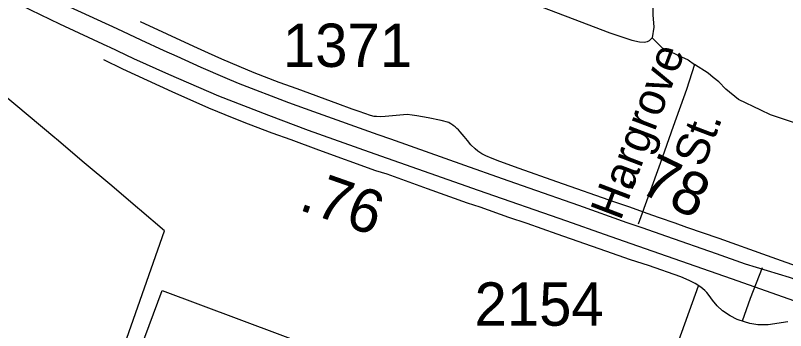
# Model space of a CAD drawing. Extents: x 2206922 to 2357709, y 510027 to 673830.
# Drawn here: x 2291895 to 2294112, y 601945 to 602853 of the extents above; entities that cross this region are included whole.
import ezdxf

# ---------------------------------------------------------------- set-up
doc = ezdxf.new("R2010")
doc.units = 0
for name, color, linetype in [('Exist Boundary Political City Limit New', 7, 'Continuous'), ('Exist Cultural Manufacturing Building Footprint', 7, 'Continuous'), ('Exist Road Non-System Type 51', 7, 'Continuous'), ('Exist Road Non-System Type 51 Label', 7, 'Continuous'), ('Exist Road Primary US Divided Attributed', 7, 'Continuous'), ('Exist Road Primary US Mileage Tenths English Label', 7, 'Continuous'), ('Exist Road Primary US Service Attributed', 7, 'Continuous'), ('Exist Road Secondary Mileage Hundredths English Label', 7, 'Continuous'), ('Exist Road Secondary Type 51 Number Label', 7, 'Continuous'), ('Map Preparation Boundary City Limit Buffer Line', 7, 'Continuous')]:
    doc.layers.add(name, color=color, linetype=linetype)

msp = doc.modelspace()

# ---------------------------------------------------------------- linework, layer by layer
at = {"layer": 'Exist Boundary Political City Limit New'}
msp.add_lwpolyline([(2292171.2, 601794.8), (2292324.8, 602232.9), (2292252.5, 602293.9), (2292248, 602297.8), (2292172.5, 602361.8), (2292093.5, 602428.6), (2292013.2, 602496.6), (2292009.2, 602500), (2291855.8, 602629.2)], dxfattribs=at)
at = {"layer": 'Exist Cultural Manufacturing Building Footprint'}
for p, q in [((2292234.5, 601837.2), (2292317.6, 602060.1)), ((2292317.6, 602060.1), (2293178.3, 601739.3))]:
    msp.add_line(p, q, dxfattribs=at)
at = {"layer": 'Exist Road Non-System Type 51'}
msp.add_line((2293627.6, 601426.9), (2293861.5, 602074.4), dxfattribs=at)
for points in [[(2293495.9, 603368.4), (2293508.1, 603363.9), (2293536.1, 603349.9), (2293571.1, 603328.9), (2293599.2, 603293.8), (2293624.8, 603247.1), (2293648.2, 603165.3), (2293678.6, 603090.5), (2293699.6, 603022.7), (2293715.9, 602978.3), (2293730, 602910.5), (2293730, 602854.5), (2293732.3, 602819.4), (2293727.6, 602789)], [(2293276.4, 602929.1), (2293288.5, 602924.6), (2293477.7, 602852.1), (2293606.2, 602803), (2293669.2, 602782), (2293691, 602776.8), (2293704.5, 602775.8), (2293714.9, 602777.9), (2293720.1, 602781), (2293727.6, 602789)], [(2293727.6, 602789), (2293742.9, 602773.7), (2293756.4, 602760.2), (2293776.2, 602750.8), (2293802.1, 602738.4), (2293831.2, 602724.9), (2293849.9, 602711.4)], [(2293849.9, 602711.4), (2293827, 602639.7), (2293788.6, 602532.7), (2293751.2, 602426.8), (2293687.5, 602252)], [(2294646.6, 602365), (2294197.6, 602523.4), (2294068.6, 602566.4), (2294040.5, 602580.1), (2293976.5, 602610.6), (2293940.2, 602640.7), (2293919.4, 602661.5), (2293903.8, 602674), (2293889.5, 602686.6), (2293849.9, 602711.4)], [(2294044.8, 602125.6), (2294009.7, 602037.2), (2293987.4, 601972)]]:
    msp.add_lwpolyline(points, dxfattribs=at)
at = {"layer": 'Exist Road Primary US Divided Attributed'}
for points in [[(2292188.2, 602814.6), (2292052.1, 602876.6), (2291858.3, 602967.4), (2291685.5, 603049.7)], [(2291659.4, 603004.4), (2292022.1, 602828.9), (2292160.8, 602764.5), (2292165.6, 602762.3)], [(2294642.5, 601916.5), (2294123.5, 602097.7), (2293996.4, 602136.6), (2293913.3, 602166.3), (2293770, 602216.4), (2293699.5, 602241.1), (2293656.4, 602255.9), (2293516.4, 602305.3), (2293374.4, 602355.1), (2293297.3, 602382.1), (2293188.8, 602420.4), (2292976.3, 602496.2), (2292939.5, 602509.5), (2292754.2, 602575), (2292682.1, 602600.9), (2292537.8, 602657.1), (2292498.8, 602673.4), (2292429.6, 602703.2), (2292361.1, 602734.4), (2292323.8, 602751.5), (2292257.7, 602781.8), (2292188.2, 602814.6)], [(2292165.6, 602762.3), (2292235.7, 602729.5), (2292336, 602683.8), (2292480, 602621.6), (2292623.4, 602565.8), (2292737.6, 602522.9), (2292913.4, 602459.7), (2293227.2, 602349.5), (2293481.1, 602261.3), (2293589.8, 602222.7), (2293666.5, 602195.6), (2293955.2, 602094.8), (2294104.6, 602041.9), (2294213.6, 602003.7), (2294831.3, 601786.8), (2295037.8, 601715.6), (2295136.1, 601680.8), (2295244.3, 601641.5), (2295392.9, 601589.3), (2295463.3, 601565.7), (2295528.2, 601541.9)]]:
    msp.add_lwpolyline(points, dxfattribs=at)
at = {"layer": 'Exist Road Primary US Service Attributed'}
for points in [[(2294170.4, 602121.4), (2294059.7, 602160.3), (2293920.6, 602210.2), (2293827.4, 602242.5), (2293794.1, 602254.4), (2293748.8, 602269.8), (2293714, 602282.5), (2293663.7, 602300.3), (2293622.9, 602314.1), (2293453.9, 602374), (2293345.2, 602412.1), (2293289.2, 602431.8), (2293267.1, 602440.5), (2293249.1, 602448.2), (2293237.9, 602454.3), (2293226.3, 602462.2), (2293218.7, 602468.3), (2293206, 602480.5), (2293196.1, 602493.1), (2293191.7, 602498.3), (2293186.5, 602504.7), (2293181, 602511.2), (2293175.7, 602517.3), (2293170.3, 602523.2), (2293166.1, 602527.2), (2293160.7, 602531.9), (2293155.7, 602535.9), (2293150, 602539.6), (2293146.6, 602542.1), (2293142.5, 602544.3), (2293120.5, 602550.2), (2293083.5, 602558), (2293050.4, 602564.1), (2293037.1, 602566.1), (2293023, 602567.6), (2292959.6, 602562), (2292946.1, 602561.1), (2292934.6, 602561.9), (2292928.1, 602562.2), (2292917.7, 602564.7), (2292884.7, 602575.9), (2292864.9, 602583.4), (2292823.7, 602598), (2292705.8, 602641.6), (2292654.9, 602660.2), (2292582.8, 602688.1), (2292539, 602706.1), (2292489.3, 602727.5), (2292450.9, 602744.9), (2292409.1, 602763.6), (2292255.8, 602835.1)], [(2294118.1, 601970.3), (2294061.5, 601961.4), (2294031.9, 601961.4), (2294009, 601965), (2293993.7, 601969.9), (2293972.1, 601977.1), (2293952.4, 601987.9), (2293930.4, 602002.2), (2293914.7, 602016.1), (2293901.6, 602032.8), (2293892.2, 602045.8), (2293885, 602054.3), (2293879.6, 602060.6), (2293867.9, 602070.3), (2293852.1, 602080.5), (2293834.8, 602089.8), (2293810, 602099.7), (2293717.4, 602132.2), (2293665.7, 602148.6), (2293594.5, 602173.4), (2293454.8, 602222.9), (2293368.1, 602253.6), (2293315.8, 602270.9), (2293233.1, 602301), (2293196.9, 602312.4), (2293081.4, 602353.6), (2292965, 602395.4), (2292932.8, 602405.6), (2292768.3, 602464.8), (2292688.8, 602494.5), (2292634.3, 602514), (2292566.1, 602539.7), (2292524.6, 602556.1), (2292451.6, 602585.5), (2292346.9, 602633.5), (2292204.5, 602698.2), (2292149.4, 602724.8)]]:
    msp.add_lwpolyline(points, dxfattribs=at)
at = {"layer": 'Map Preparation Boundary City Limit Buffer Line'}
msp.add_lwpolyline([(2292171.2, 601794.8), (2292324.8, 602232.9), (2292252.5, 602293.9), (2292248, 602297.8), (2292172.5, 602361.8), (2292093.5, 602428.6), (2292013.2, 602496.6), (2292009.2, 602500), (2291855.8, 602629.2)], dxfattribs=at)

# ---------------------------------------------------------------- texts
at = {"layer": 'Exist Road Non-System Type 51 Label'}
for s, p in [('Hargrove', (2293636.6, 602259.1)), ('St.', (2293875.4, 602412))]:
    msp.add_text(s, height=95, rotation=69.0975, dxfattribs=at).set_placement(p)
at = {"layer": 'Exist Road Primary US Mileage Tenths English Label'}
msp.add_text('.78', height=125, rotation=334.1678, dxfattribs=at).set_placement((2293643.7, 602366.2))
at = {"layer": 'Exist Road Secondary Mileage Hundredths English Label'}
msp.add_text('.76', height=125, rotation=340.6629, dxfattribs=at).set_placement((2292707.7, 602294.4))
at = {"layer": 'Exist Road Secondary Type 51 Number Label'}
for s, p in [('1371', (2292665.2, 602704.7)), ('2154', (2293216.7, 601959))]:
    msp.add_text(s, height=125, dxfattribs=at).set_placement(p)

doc.saveas('drawing.dxf')
